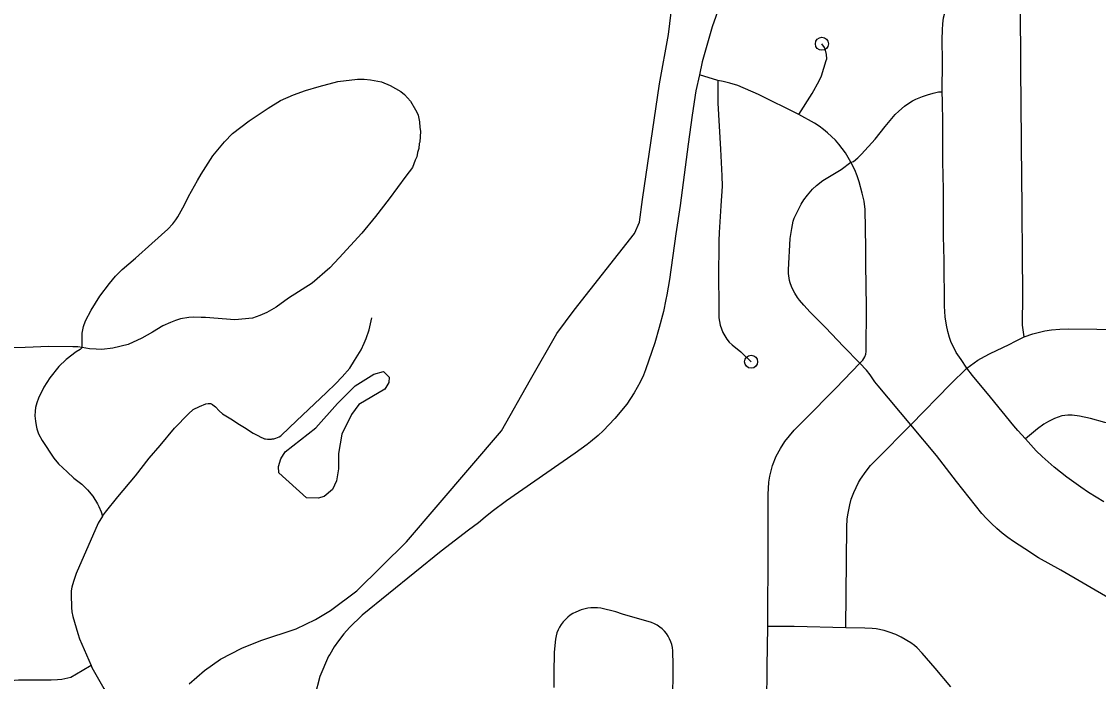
# Model space of a CAD drawing. Extents: x -19 to 366, y -4 to 359.
# Drawn here: x 150.259 to 151.042, y 189.945 to 190.425 of the extents above; entities that cross this region are included whole.
import ezdxf

# ---------------------------------------------------------------- set-up
doc = ezdxf.new("R2010")
doc.units = 0
for name, color, linetype in [('R_Striping', 7, 'Continuous'), ('R_Temp Easement', 7, 'Continuous'), ('Sheet Fence', 7, 'Continuous')]:
    doc.layers.add(name, color=color, linetype=linetype)

msp = doc.modelspace()

# ---------------------------------------------------------------- linework, layer by layer
at = {"layer": 'R_Striping'}
for points in [[(150.83835, 190.55996), (150.83374, 190.55335), (150.82262, 190.53638), (150.81542, 190.52613), (150.81118, 190.51979), (150.78676, 190.48195), (150.78322, 190.47586), (150.77037, 190.44719), (150.76097, 190.42096), (150.75381, 190.39565), (150.75182, 190.38629)], [(150.98765, 190.19565), (150.98652, 190.20434), (150.98662, 190.22635), (150.98588, 190.31596), (150.98559, 190.33119), (150.98565, 190.34341), (150.98538, 190.35966), (150.98497, 190.43281), (150.98482, 190.43763), (150.98441, 190.44364), (150.9841, 190.44607), (150.98366, 190.44801), (150.98199, 190.45318), (150.98006, 190.45731), (150.97717, 190.46212), (150.97372, 190.46672), (150.96887, 190.47207), (150.96546, 190.47523), (150.96178, 190.47791)], [(150.92804, 190.37385), (150.92826, 190.396), (150.92806, 190.41199), (150.92823, 190.41892), (150.92856, 190.42318), (150.92916, 190.42764), (150.93083, 190.43425)], [(150.82388, 190.35734), (150.83367, 190.37274), (150.83887, 190.38179), (150.8404, 190.38541), (150.84397, 190.39669), (150.84422, 190.39788), (150.8441, 190.40088), (150.84346, 190.40413), (150.8426, 190.40614), (150.84074, 190.40874)], [(150.75182, 190.38629), (150.74926, 190.37451), (150.74656, 190.35696), (150.74362, 190.33579), (150.73771, 190.29113), (150.7347, 190.27072), (150.73003, 190.23753), (150.72818, 190.2263), (150.72748, 190.22282), (150.72561, 190.21425), (150.72252, 190.20254), (150.71942, 190.1915), (150.71734, 190.18518), (150.71265, 190.1717), (150.71113, 190.16787), (150.70865, 190.16278), (150.70438, 190.15517), (150.69904, 190.14685), (150.69044, 190.13652), (150.68186, 190.12746), (150.67824, 190.12409), (150.67281, 190.11939), (150.67031, 190.11747), (150.66157, 190.11131), (150.61176, 190.07663), (150.60124, 190.06871), (150.59629, 190.06481), (150.59146, 190.06069), (150.58414, 190.05531), (150.56423, 190.03992), (150.50696, 189.99344), (150.49768, 189.98451), (150.49349, 189.97988), (150.48968, 189.9749), (150.48657, 189.97048), (150.4833, 189.96479), (150.48244, 189.96369), (150.47622, 189.9489), (150.4725, 189.93473)], [(150.76523, 190.38202), (150.75182, 190.38629)], [(150.30357, 190.18798), (150.30352, 190.19831), (150.30447, 190.2032), (150.30583, 190.20743), (150.30994, 190.21513), (150.31631, 190.22534), (150.32331, 190.23444), (150.32765, 190.23978), (150.33257, 190.24476), (150.34232, 190.25288), (150.35415, 190.26371), (150.36582, 190.27403), (150.36933, 190.27798), (150.37152, 190.28076), (150.37303, 190.28308), (150.37775, 190.2916), (150.38074, 190.2978), (150.38717, 190.30932), (150.39002, 190.31398), (150.39852, 190.32726), (150.40677, 190.33748), (150.4127, 190.34356), (150.42483, 190.35269), (150.4386, 190.36206), (150.4476, 190.36742), (150.45702, 190.37157), (150.46569, 190.37488), (150.47557, 190.37783), (150.48911, 190.38129), (150.5035, 190.38294), (150.50838, 190.38309), (150.51287, 190.38261), (150.52084, 190.38122), (150.52725, 190.37835), (150.53491, 190.3741), (150.53761, 190.37194), (150.54204, 190.36699), (150.54568, 190.36078), (150.54697, 190.35817), (150.54749, 190.35676)], [(150.76523, 190.38202), (150.76513, 190.36571), (150.76703, 190.33226), (150.76801, 190.31286), (150.76821, 190.30539), (150.76746, 190.291), (150.76607, 190.2717), (150.76593, 190.26544), (150.76598, 190.25638), (150.76569, 190.24657), (150.76581, 190.21233), (150.76592, 190.20957), (150.76628, 190.20682), (150.76691, 190.20413), (150.76774, 190.2015), (150.76884, 190.19896), (150.77019, 190.19647), (150.77175, 190.19412), (150.77352, 190.19192), (150.7755, 190.18989), (150.78186, 190.18481), (150.78937, 190.17771)], [(150.82388, 190.35734), (150.79462, 190.3719), (150.77958, 190.37839), (150.77384, 190.38025), (150.76909, 190.38134), (150.76523, 190.38202)], [(150.86172, 190.32266), (150.86376, 190.32331), (150.86686, 190.32587), (150.86953, 190.32849), (150.8795, 190.33936), (150.8868, 190.34865), (150.89405, 190.35734), (150.89656, 190.35982), (150.90081, 190.36334), (150.90387, 190.36555), (150.90652, 190.36722), (150.90909, 190.36845), (150.91384, 190.37034), (150.91754, 190.37173), (150.92154, 190.37282), (150.92535, 190.37373), (150.92804, 190.37385)], [(150.94601, 190.17301), (150.94189, 190.17938), (150.93837, 190.18448), (150.93449, 190.19242), (150.93343, 190.19525), (150.93216, 190.19959), (150.93117, 190.20429), (150.93028, 190.21033), (150.92967, 190.21799), (150.92943, 190.2515), (150.92914, 190.26893), (150.92898, 190.30273), (150.92866, 190.32319), (150.92855, 190.35132), (150.92835, 190.3668), (150.92804, 190.37385)], [(150.54749, 190.35676), (150.54787, 190.35575), (150.54858, 190.35191), (150.5487, 190.34784), (150.5492, 190.34521), (150.54883, 190.33725), (150.54824, 190.33621), (150.54795, 190.33254), (150.54702, 190.32966), (150.54649, 190.32659), (150.54536, 190.32411), (150.54348, 190.31876), (150.53858, 190.31251), (150.52645, 190.29605), (150.51646, 190.28313), (150.50663, 190.27122), (150.49028, 190.25322), (150.48338, 190.24589), (150.47049, 190.23471), (150.45332, 190.22381), (150.44434, 190.21743), (150.43773, 190.21356), (150.43252, 190.21117), (150.4273, 190.20938), (150.41431, 190.20818), (150.39313, 190.20977), (150.38994, 190.20975), (150.38472, 190.21004), (150.38089, 190.2097), (150.37502, 190.20885), (150.37122, 190.2076), (150.36766, 190.20622), (150.36205, 190.2037), (150.3547, 190.19918), (150.34692, 190.19487), (150.33688, 190.19026), (150.32588, 190.18744), (150.31776, 190.18652), (150.31377, 190.18669), (150.3089, 190.18716), (150.30357, 190.18798)], [(150.86172, 190.32266), (150.85986, 190.32611), (150.85782, 190.32945), (150.85557, 190.33266), (150.85316, 190.33575), (150.85058, 190.33869), (150.84782, 190.34148), (150.84493, 190.34411), (150.84189, 190.34657), (150.8387, 190.34885), (150.83539, 190.35095), (150.82388, 190.35734)], [(150.86841, 190.17668), (150.85654, 190.18864), (150.84341, 190.20246), (150.83234, 190.21367), (150.82765, 190.21872), (150.82453, 190.22243), (150.82305, 190.22442), (150.82103, 190.22761), (150.81986, 190.22973), (150.81871, 190.23227), (150.81776, 190.2349), (150.81723, 190.23682), (150.81644, 190.24184), (150.81645, 190.24445), (150.81774, 190.2672), (150.81889, 190.27462), (150.81997, 190.27976), (150.82068, 190.28202), (150.82562, 190.29211), (150.82763, 190.29536), (150.83025, 190.29883), (150.83393, 190.303), (150.83683, 190.30585), (150.84132, 190.30933), (150.8511, 190.31513), (150.85465, 190.31745), (150.86172, 190.32266)], [(150.86841, 190.17668), (150.87038, 190.17873), (150.8719, 190.18115), (150.87271, 190.1831), (150.87301, 190.18519), (150.8731, 190.21757), (150.87261, 190.24837), (150.8727, 190.26055), (150.87215, 190.2883), (150.87142, 190.29432), (150.87009, 190.30009), (150.86781, 190.30839), (150.86635, 190.31268), (150.86458, 190.31722), (150.86172, 190.32266)], [(150.31837, 190.06544), (150.32044, 190.06831), (150.32946, 190.07952), (150.34215, 190.09464), (150.35207, 190.10747), (150.3602, 190.1169), (150.3706, 190.12942), (150.38073, 190.13987), (150.38412, 190.14299), (150.38881, 190.14519), (150.39335, 190.14707), (150.395, 190.14728), (150.39671, 190.1473), (150.39747, 190.14705), (150.39819, 190.14667), (150.39851, 190.14642), (150.4004, 190.14487), (150.403, 190.14206), (150.40552, 190.13992), (150.40898, 190.13751), (150.41281, 190.13548), (150.41668, 190.13266), (150.42136, 190.12983), (150.42769, 190.12565), (150.43204, 190.12349), (150.43233, 190.12337), (150.436, 190.12169), (150.43677, 190.12152), (150.43815, 190.12135), (150.43952, 190.12132), (150.44091, 190.12145), (150.44148, 190.12156), (150.44282, 190.12174), (150.44414, 190.12208), (150.44541, 190.12255), (150.44662, 190.12317), (150.44776, 190.12392), (150.44817, 190.12423), (150.4592, 190.13467), (150.4809, 190.15532), (150.48741, 190.16161), (150.4924, 190.16661), (150.49799, 190.17308), (150.50142, 190.17849), (150.50614, 190.1863), (150.50822, 190.19116), (150.50968, 190.19452), (150.51191, 190.20082), (150.51392, 190.20958)], [(150.94601, 190.17301), (150.95407, 190.17888), (150.95881, 190.18146), (150.96302, 190.18375), (150.9768, 190.19026), (150.98144, 190.19269), (150.98765, 190.19565)], [(150.98765, 190.19565), (150.994, 190.19796), (151.00266, 190.20004), (151.00751, 190.2008), (151.01346, 190.20142), (151.02009, 190.20162), (151.06065, 190.20119)], [(150.30357, 190.18798), (150.30027, 190.18849), (150.29664, 190.18861), (150.2792, 190.18876), (150.26203, 190.18803), (150.20112, 190.18707)], [(150.30357, 190.18798), (150.30213, 190.18651), (150.29905, 190.18491), (150.29195, 190.17924), (150.28669, 190.17432), (150.27998, 190.16604), (150.27559, 190.15924), (150.27171, 190.1512), (150.27056, 190.14768), (150.26969, 190.14432), (150.26929, 190.14162), (150.26925, 190.13828), (150.26967, 190.13449), (150.27007, 190.13133), (150.27062, 190.12881), (150.2717, 190.1252), (150.27438, 190.12036), (150.28298, 190.10762), (150.28644, 190.10344), (150.29264, 190.0976), (150.29753, 190.09315), (150.30337, 190.08857), (150.30728, 190.08456), (150.31123, 190.08008), (150.31457, 190.07448), (150.31558, 190.07244), (150.31728, 190.06853), (150.31837, 190.06544)], [(150.80137, 189.98531), (150.80173, 190.04384), (150.80177, 190.08124), (150.80229, 190.09021), (150.80294, 190.09455), (150.80488, 190.10235), (150.8076, 190.10899), (150.81058, 190.11464), (150.81377, 190.11965), (150.82062, 190.12801), (150.82812, 190.13546), (150.85081, 190.15856), (150.86841, 190.17668)], [(150.90534, 190.13192), (150.88152, 190.16019), (150.87921, 190.16318), (150.87584, 190.16813), (150.8732, 190.1715), (150.86841, 190.17668)], [(150.90534, 190.13192), (150.93423, 190.16127), (150.94601, 190.17301)], [(150.98854, 190.12171), (150.9831, 190.12761), (150.98004, 190.13117), (150.96331, 190.15184), (150.95013, 190.16756), (150.94601, 190.17301)], [(151.14104, 190.0955), (151.13104, 190.10114), (151.1199, 190.10774), (151.10615, 190.11447), (151.09676, 190.1188), (151.09358, 190.12008), (151.08101, 190.12449), (151.07676, 190.1258), (151.04635, 190.1335), (151.03584, 190.13644), (151.02788, 190.13809), (151.02253, 190.13888), (151.01936, 190.13884), (151.01507, 190.13825), (151.00972, 190.1365), (151.00536, 190.13432), (151.00198, 190.13227), (150.99721, 190.12884), (150.98854, 190.12171)], [(150.85822, 189.98418), (150.85884, 190.05778), (150.85918, 190.06313), (150.85958, 190.06642), (150.86095, 190.07374), (150.86206, 190.07784), (150.86383, 190.08252), (150.8674, 190.08995), (150.86871, 190.0922), (150.87281, 190.0982), (150.87615, 190.10217), (150.88033, 190.10662), (150.90534, 190.13192)], [(151.04968, 190.00565), (151.01427, 190.02629), (150.99811, 190.03525), (150.98802, 190.0416), (150.97993, 190.04693), (150.97574, 190.04997), (150.97169, 190.05317), (150.96775, 190.05653), (150.96398, 190.06003), (150.96031, 190.06369), (150.95681, 190.06748), (150.93852, 190.09073), (150.92401, 190.1096), (150.90534, 190.13192)], [(151.04559, 190.07574), (151.0399, 190.07914), (151.0343, 190.08272), (151.02884, 190.08646), (151.01867, 190.09377), (151.01399, 190.09733), (151.00943, 190.10104), (151.00498, 190.1049), (151.00067, 190.10889), (150.99647, 190.11303), (150.99244, 190.1173), (150.98854, 190.12171)], [(150.31837, 190.06544), (150.31514, 190.06022), (150.29904, 190.02367), (150.29717, 190.01806), (150.29602, 190.01375), (150.29563, 190.01104), (150.29554, 190.0085), (150.29582, 189.99915), (150.29608, 189.99584), (150.29665, 189.99252), (150.30034, 189.98011), (150.30164, 189.97635), (150.30996, 189.957)], [(150.7325, 189.92907), (150.7327, 189.95725), (150.7326, 189.96765), (150.7323, 189.96988), (150.73179, 189.97208), (150.73106, 189.97421), (150.73014, 189.97627), (150.72904, 189.97824), (150.72778, 189.9801), (150.72633, 189.98183), (150.72474, 189.98342), (150.723, 189.98486), (150.72113, 189.98613), (150.71916, 189.98722), (150.7171, 189.98812), (150.69586, 189.99419), (150.69103, 189.99586), (150.6801, 189.99854), (150.67775, 189.99883), (150.6754, 189.99892), (150.67303, 189.99882), (150.6707, 189.99852), (150.6659, 189.99737), (150.66195, 189.99576), (150.65989, 189.99466), (150.65794, 189.99339), (150.65614, 189.99196), (150.65443, 189.99037), (150.6529, 189.98865), (150.65151, 189.98679), (150.65026, 189.98482), (150.64921, 189.98276), (150.64835, 189.98061), (150.64766, 189.97839), (150.64719, 189.97612), (150.64631, 189.96668), (150.64603, 189.95131), (150.64601, 189.94085)], [(150.80084, 189.92888), (150.80095, 189.95595), (150.80137, 189.98531)], [(150.85822, 189.98418), (150.82061, 189.98517), (150.80137, 189.98531)], [(150.93442, 189.94127), (150.92293, 189.95496), (150.91346, 189.96579), (150.90991, 189.96961), (150.90806, 189.97133), (150.90542, 189.97337), (150.8983, 189.9776), (150.89439, 189.97941), (150.88953, 189.98122), (150.88592, 189.98221), (150.88018, 189.98342), (150.87718, 189.9838), (150.87187, 189.98411), (150.85822, 189.98418)], [(150.30996, 189.957), (150.30352, 189.95294), (150.29531, 189.9481), (150.28879, 189.94662), (150.28572, 189.94637), (150.28105, 189.94634), (150.27384, 189.94614), (150.266, 189.94614), (150.25733, 189.94613), (150.25433, 189.94591), (150.24451, 189.94561), (150.23231, 189.94573), (150.22386, 189.94559)], [(150.30996, 189.957), (150.31065, 189.95541), (150.3193, 189.94028), (150.32453, 189.93245), (150.32485, 189.93209), (150.3278, 189.92837), (150.35925, 189.89657), (150.36457, 189.89062), (150.36636, 189.88926)]]:
    msp.add_lwpolyline(points, dxfattribs=at)
for centre in [(150.84074, 190.40874), (150.78937, 190.17771)]:
    msp.add_circle(centre, 0.00473, dxfattribs=at)
at = {"layer": 'R_Temp Easement'}
for points in [[(150.72923, 190.41562), (150.7314, 190.43143)], [(150.38111, 189.94352), (150.3923, 189.95325), (150.40408, 189.96146), (150.41947, 189.96957), (150.4332, 189.97517), (150.45901, 189.98348), (150.47291, 189.99022), (150.48377, 189.9969), (150.50303, 190.01116), (150.53913, 190.04685), (150.60814, 190.12747), (150.62924, 190.16475), (150.64834, 190.19819), (150.66091, 190.21516), (150.7046, 190.27095), (150.70824, 190.27919), (150.7104, 190.29557), (150.72288, 190.37959), (150.72923, 190.41562)], [(150.44641, 190.09689), (150.44613, 190.10164), (150.44773, 190.10718), (150.45086, 190.11218), (150.47327, 190.12955), (150.48903, 190.14736), (150.50186, 190.16016), (150.51535, 190.1686), (150.52232, 190.17046), (150.52638, 190.16655), (150.52627, 190.16256), (150.52333, 190.15775), (150.5044, 190.14653), (150.49904, 190.13939), (150.49212, 190.125), (150.48973, 190.11108), (150.48957, 190.09986), (150.48822, 190.09109), (150.48531, 190.08476), (150.47915, 190.0797), (150.47482, 190.07847), (150.46647, 190.07868)], [(150.46647, 190.07868), (150.44641, 190.09689)]]:
    msp.add_lwpolyline(points, dxfattribs=at)
at = {"layer": 'Sheet Fence'}
for points in [[(154.11585, 1.87092), (153.9063, 10.48743), (153.69602, 19.10409), (153.48501, 27.72087), (153.27327, 36.3378), (153.0608, 44.95486), (152.84759, 53.57206), (152.63366, 62.1894), (152.419, 70.80688), (152.20362, 79.42449), (151.98751, 88.04225), (151.77068, 96.66014), (151.55312, 105.27817), (151.33484, 113.89634), (151.11584, 122.51465), (150.89612, 131.13311), (150.67568, 139.7517), (150.45452, 148.37043), (150.23264, 156.98931), (150.01005, 165.60832), (149.78674, 174.22748), (149.56272, 182.84677), (149.33799, 191.46621), (149.11254, 200.0858), (148.88638, 208.70552), (148.65952, 217.32539), (148.43194, 225.9454), (148.20366, 234.56555), (147.97466, 243.18584), (147.74497, 251.80628), (147.51457, 260.42687), (147.28346, 269.04759), (147.05165, 277.66846), (146.81914, 286.28948), (146.58593, 294.91064), (146.35202, 303.53194), (146.11742, 312.15339), (145.88211, 320.77499), (145.64611, 329.39673), (145.40941, 338.01861), (145.17202, 346.64065)], [(0, 189.51617), (7.11214, 189.52059), (14.22427, 189.53386), (21.33637, 189.55597), (28.44845, 189.58693), (35.56048, 189.62672), (42.67245, 189.67537), (49.78436, 189.73285), (56.89619, 189.79918), (64.00793, 189.87436), (71.11958, 189.95838), (78.23111, 190.05124), (85.34253, 190.15294), (92.45381, 190.26349), (99.56495, 190.38288), (106.67593, 190.51112), (113.78675, 190.6482), (120.89739, 190.79412), (128.00785, 190.94888), (135.11811, 191.11248), (142.22816, 191.28493), (149.33799, 191.46621), (156.44759, 191.65634), (163.55694, 191.85531), (170.66605, 192.06312), (177.77489, 192.27977), (184.88345, 192.50526), (191.99173, 192.73959), (199.09971, 192.98276), (206.20739, 193.23477), (213.31474, 193.49561), (220.42177, 193.7653), (227.52845, 194.04382), (234.63479, 194.33118), (241.74076, 194.62738), (248.84635, 194.93241), (255.95157, 195.24628), (263.05638, 195.56898), (270.16079, 195.90052), (277.26478, 196.24089), (284.36834, 196.5901), (291.47147, 196.94814), (298.57414, 197.31501), (305.67635, 197.69072), (312.77809, 198.07525), (319.87934, 198.46862), (326.9801, 198.87082), (334.08035, 199.28185), (341.18009, 199.7017)], [(0, 180.89994), (7.12284, 180.90436), (14.24566, 180.9176), (21.36847, 180.93968), (28.49124, 180.97058), (35.61397, 181.01031), (42.73664, 181.05888), (49.85925, 181.11627), (56.98178, 181.18249), (64.10422, 181.25754), (71.22656, 181.34142), (78.3488, 181.43413), (85.47091, 181.53567), (92.5929, 181.64603), (99.71474, 181.76523), (106.83643, 181.89325), (113.95795, 182.0301), (121.0793, 182.17578), (128.20046, 182.33029), (135.32143, 182.49362), (142.44218, 182.66579), (149.56272, 182.84677), (156.68303, 183.03659), (163.8031, 183.23523), (170.92291, 183.4427), (178.04247, 183.65899), (185.16175, 183.88411), (192.28074, 184.11805), (199.39944, 184.36082), (206.51784, 184.61242), (213.63591, 184.87283), (220.75366, 185.14207), (227.87107, 185.42014), (234.98813, 185.70702), (242.10483, 186.00273), (249.22115, 186.30726), (256.33709, 186.62061), (263.45264, 186.94279), (270.56779, 187.27378), (277.68251, 187.61359), (284.79682, 187.96222), (291.91068, 188.31967), (299.02409, 188.68594), (306.13705, 189.06103), (313.24954, 189.44494), (320.36154, 189.83766), (327.47305, 190.23919), (334.58406, 190.64954), (341.69455, 191.06871)]]:
    msp.add_spline(points, degree=3, dxfattribs=at)

doc.saveas('drawing.dxf')
